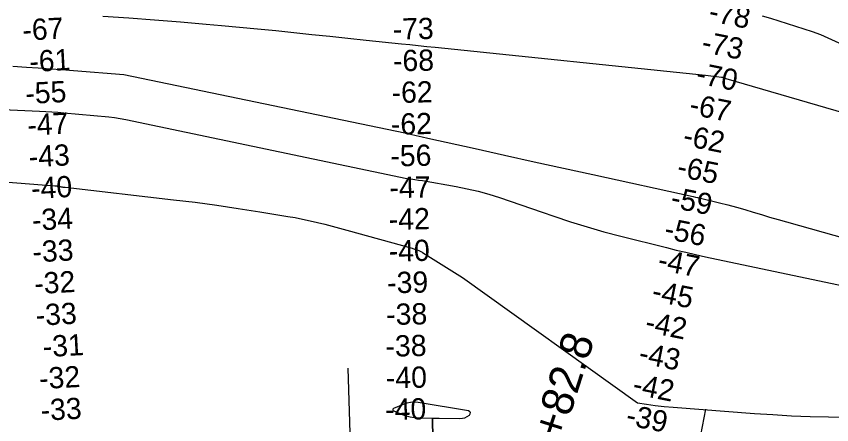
# Model space of a CAD drawing. Extents: x 3598634 to 3636690, y 517270 to 542944.
# Drawn here: x 3620413 to 3622982, y 535251 to 536539 of the extents above; entities that cross this region are included whole.
import ezdxf

# ---------------------------------------------------------------- set-up
doc = ezdxf.new("R2010")
doc.units = 0
for name, color, linetype in [('V-RIVR-RANG', 7, 'Continuous'), ('V-SURV-IDEN', 7, 'Continuous'), ('V-TOPO-DPTH', 7, 'Continuous'), ('V-TOPO-MAJR', 7, 'Continuous'), ('V-TOPO-MINR', 7, 'Continuous')]:
    doc.layers.add(name, color=color, linetype=linetype)

msp = doc.modelspace()

# ---------------------------------------------------------------- linework, layer by layer
at = {"layer": 'V-RIVR-RANG'}
for p, q in [((3621481.5, 534708.5), (3621458.8, 535429.1)), ((3622463.8, 534651.4), (3622585.3, 535300.1))]:
    msp.add_line(p, q, dxfattribs=at)
at = {"layer": 'V-TOPO-DPTH'}
for points in [[(3620027.9, 536044.8), (3620534.3, 536004.6), (3620536.2, 536004.4), (3620540.1, 536003.9), (3620542.1, 536003.6), (3620549.2, 536002.4), (3620551.3, 536002.1), (3620553.5, 536001.7), (3620557.8, 536001), (3620559.9, 536000.7), (3620564.3, 536000.1), (3620566.4, 535999.9), (3620908.4, 535960.7), (3620976.4, 535952.4), (3621044.4, 535943.4), (3621112.1, 535933.4), (3621179.8, 535922.8), (3621267.9, 535908.2), (3621291.4, 535904.1), (3621314.9, 535899.5), (3621338.3, 535894.4), (3621361.5, 535888.9), (3621384.7, 535883), (3621407.9, 535877), (3621431, 535870.8), (3621454.1, 535864.5), (3621659.9, 535807.6), (3621662.6, 535806.8), (3621665.3, 535806), (3621667.9, 535805.1), (3621670.6, 535804.2), (3621681.2, 535800.6), (3621685.6, 535798.7), (3621689.8, 535796.3), (3621691.2, 535795.4), (3621692.6, 535794.6), (3621818.4, 535715.2), (3622370.5, 535320.5), (3622398.4, 535315.9), (3622426.3, 535311.9), (3622454.3, 535308.7), (3622482.4, 535306.1), (3622738.4, 535286.7), (3622796.9, 535282.8), (3622855.4, 535279.6), (3622914, 535277.5), (3622972.6, 535276), (3623031.2, 535275)], [(3620027.9, 536044.8), (3620534.3, 536004.6), (3620536.2, 536004.4), (3620540.1, 536003.9), (3620542.1, 536003.6), (3620549.2, 536002.4), (3620551.3, 536002.1), (3620553.5, 536001.7), (3620557.8, 536001), (3620559.9, 536000.7), (3620564.3, 536000.1), (3620566.4, 535999.9), (3620908.4, 535960.7), (3620976.4, 535952.4), (3621044.4, 535943.4), (3621112.1, 535933.4), (3621179.8, 535922.8), (3621267.9, 535908.2), (3621291.4, 535904.1), (3621314.9, 535899.5), (3621338.3, 535894.4), (3621361.5, 535888.9), (3621384.7, 535883), (3621407.9, 535877), (3621431, 535870.8), (3621454.1, 535864.5), (3621659.9, 535807.6), (3621662.6, 535806.8), (3621665.3, 535806), (3621667.9, 535805.1), (3621670.6, 535804.2), (3621681.2, 535800.6), (3621685.6, 535798.7), (3621689.8, 535796.3), (3621691.2, 535795.4), (3621692.6, 535794.6), (3621818.4, 535715.2), (3622370.5, 535320.5), (3622398.4, 535315.9), (3622426.3, 535311.9), (3622454.3, 535308.7), (3622482.4, 535306.1), (3622738.4, 535286.7), (3622796.9, 535282.8), (3622855.4, 535279.6), (3622914, 535277.5), (3622972.6, 535276), (3623031.2, 535275)], [(3621727.2, 535074.4), (3621724.6, 535271.9), (3621740.8, 535271.6), (3621809.9, 535270.4), (3621818.3, 535271.2), (3621826.4, 535273), (3621833.9, 535276.5), (3621841.1, 535281), (3621843.3, 535285.3), (3621843.7, 535289.1), (3621841.5, 535292.2), (3621837.5, 535294.8), (3621678.8, 535321), (3621666.9, 535321.9), (3621655.1, 535321.5), (3621643.7, 535319), (3621632.3, 535315.2), (3621601.3, 535301.7), (3621599.7, 535300.2), (3621599.4, 535298.1), (3621600.4, 535296), (3621601.2, 535295.2), (3621602.2, 535294.6), (3621628.2, 535283.7), (3621641, 535279.2), (3621654.1, 535275.7)], [(3621654.1, 535275.7), (3621667.5, 535273.7), (3621681, 535272.6), (3621809.9, 535270.4), (3621818.3, 535271.2), (3621826.4, 535273), (3621833.9, 535276.5), (3621841.1, 535281), (3621843.3, 535285.3), (3621843.7, 535289.1), (3621841.5, 535292.2), (3621837.5, 535294.8), (3621678.8, 535321), (3621666.9, 535321.9), (3621655.1, 535321.5), (3621643.7, 535319), (3621632.3, 535315.2), (3621601.3, 535301.7), (3621599.7, 535300.2), (3621599.4, 535298.1), (3621600.4, 535296), (3621601.2, 535295.2), (3621602.2, 535294.6), (3621628.2, 535283.7), (3621641, 535279.2), (3621654.1, 535275.7)], [(3621654.1, 535275.7), (3621667.5, 535273.7), (3621681, 535272.6), (3621724.6, 535271.9), (3621727.2, 535074.4)]]:
    msp.add_lwpolyline(points, dxfattribs=at)
at = {"layer": 'V-TOPO-MAJR'}
msp.add_lwpolyline([(3620139.6, 536255.7), (3620486.2, 536240.1), (3620505.4, 536239.1), (3620524.5, 536238), (3620543.7, 536236.5), (3620562.9, 536234.9), (3620704.6, 536222), (3620722.5, 536219.9), (3620740.2, 536217.2), (3620757.8, 536213.6), (3621643.7, 536027.8), (3621655.9, 536026.3), (3621668.1, 536024.6), (3621680.2, 536022.7), (3621692.4, 536020.7), (3621799, 536002), (3621833.6, 535995.1), (3621868, 535987.2), (3621902, 535977.7), (3621935.7, 535967.2), (3621969.2, 535955.8), (3622002.7, 535944.4), (3622036.2, 535933), (3622069.6, 535921.4), (3622106.7, 535908.6), (3622158.9, 535891.2), (3622211.4, 535874.8), (3622264.3, 535859.8), (3622317.5, 535845.7), (3622461.1, 535809.6), (3622491.8, 535802), (3622522.6, 535794.7), (3622553.5, 535787.8), (3622584.4, 535781), (3623057.7, 535681.1)], dxfattribs=at)
at = {"layer": 'V-TOPO-MINR'}
for points in [[(3620686, 536539.4), (3620767.3, 536533.8), (3620848.5, 536527.8), (3620929.7, 536521.2), (3621010.9, 536514.3), (3621059, 536510.1), (3621116.1, 536504.9), (3621173.1, 536499.5), (3621230.1, 536493.9), (3621287.1, 536488.1), (3621344, 536482.1), (3621401, 536476.2), (3621458, 536470.2), (3621514.9, 536464.3), (3621626.5, 536452.6), (3621653, 536449.8), (3621679.4, 536447.1), (3621705.9, 536444.3), (3621732.4, 536441.6), (3622584.3, 536353.2), (3622593, 536352.3), (3622601.6, 536351.3), (3622610.3, 536350.3), (3622619, 536349.3), (3622634.9, 536347.4), (3622637.6, 536346.8), (3622640.4, 536345.8), (3622642.5, 536345.1), (3622646.8, 536343.6), (3622649, 536343), (3623771.9, 536016.2)], [(3623439.1, 536256.6), (3622948.2, 536480.7), (3622922.1, 536489.7), (3622895.9, 536498.5), (3622869.6, 536507.2), (3622843.3, 536515.6), (3622816.9, 536523.8), (3622790.4, 536531.7), (3622763.8, 536539.3)], [(3620402.1, 536381.8), (3620445, 536379), (3620482.1, 536376.5), (3620519.2, 536373.9), (3620556.3, 536371.2), (3620593.4, 536368.3), (3620751.4, 536355.7), (3621636.8, 536171.5), (3621655, 536167.3), (3621673.2, 536163.2), (3621691.4, 536159.1), (3621709.6, 536155), (3621858.7, 536121.8), (3621951.5, 536101.1), (3622044.3, 536080.6), (3622137.1, 536060.1), (3622229.9, 536039.7), (3622545.8, 535970.4), (3622552.5, 535968.9), (3622559.3, 535967.3), (3622566, 535965.8), (3622572.7, 535964.2), (3622628.9, 535950.9), (3622655.4, 535944.3), (3622681.9, 535937.3), (3622708.2, 535929.8), (3622734.4, 535921.8), (3622760.5, 535913.8), (3622786.7, 535905.9), (3622813, 535898.2), (3622839.3, 535890.7), (3623104.2, 535816.7)], [(3620027.9, 536044.8), (3620534.3, 536004.6), (3620536.2, 536004.4), (3620540.1, 536003.9), (3620542.1, 536003.6), (3620549.2, 536002.4), (3620551.3, 536002.1), (3620553.5, 536001.7), (3620557.8, 536001), (3620559.9, 536000.7), (3620564.3, 536000.1), (3620566.4, 535999.9), (3620908.4, 535960.7), (3620976.4, 535952.4), (3621044.4, 535943.4), (3621112.1, 535933.4), (3621179.8, 535922.8), (3621267.9, 535908.2), (3621291.4, 535904.1), (3621314.9, 535899.5), (3621338.3, 535894.4), (3621361.5, 535888.9), (3621384.7, 535883), (3621407.9, 535877), (3621431, 535870.8), (3621454.1, 535864.5), (3621659.9, 535807.6), (3621662.6, 535806.8), (3621665.3, 535806), (3621667.9, 535805.1), (3621670.6, 535804.2), (3621681.2, 535800.6), (3621685.6, 535798.7), (3621689.8, 535796.3), (3621691.2, 535795.4), (3621692.6, 535794.6), (3621818.4, 535715.2), (3622370.5, 535320.5), (3622398.4, 535315.9), (3622426.3, 535311.9), (3622454.3, 535308.7), (3622482.4, 535306.1), (3622738.4, 535286.7), (3622796.9, 535282.8), (3622855.4, 535279.6), (3622914, 535277.5), (3622972.6, 535276), (3623031.2, 535275)], [(3621654.1, 535275.7), (3621667.5, 535273.7), (3621681, 535272.6), (3621809.9, 535270.4), (3621818.3, 535271.2), (3621826.4, 535273), (3621833.9, 535276.5), (3621841.1, 535281), (3621843.3, 535285.3), (3621843.7, 535289.1), (3621841.5, 535292.2), (3621837.5, 535294.8), (3621678.8, 535321), (3621666.9, 535321.9), (3621655.1, 535321.5), (3621643.7, 535319), (3621632.3, 535315.2), (3621601.3, 535301.7), (3621599.7, 535300.2), (3621599.4, 535298.1), (3621600.4, 535296), (3621601.2, 535295.2), (3621602.2, 535294.6), (3621628.2, 535283.7), (3621641, 535279.2), (3621654.1, 535275.7)], [(3621654.1, 535275.7), (3621667.5, 535273.7), (3621681, 535272.6), (3621809.9, 535270.4), (3621818.3, 535271.2), (3621826.4, 535273), (3621833.9, 535276.5), (3621841.1, 535281), (3621843.3, 535285.3), (3621843.7, 535289.1), (3621841.5, 535292.2), (3621837.5, 535294.8), (3621678.8, 535321), (3621666.9, 535321.9), (3621655.1, 535321.5), (3621643.7, 535319), (3621632.3, 535315.2), (3621601.3, 535301.7), (3621599.7, 535300.2), (3621599.4, 535298.1), (3621600.4, 535296), (3621601.2, 535295.2), (3621602.2, 535294.6), (3621628.2, 535283.7), (3621641, 535279.2), (3621654.1, 535275.7)]]:
    msp.add_lwpolyline(points, dxfattribs=at)

# ---------------------------------------------------------------- texts
at = {"layer": 'V-RIVR-RANG'}
for s, rotation, p in [('-78', 348.6829, (3622591.3, 536524.6)), ('-67', 3.076, (3620433.7, 536461.9)), ('-73', 1.1211, (3621599.2, 536465.2)), ('-73', 348.6829, (3622568.9, 536427.1)), ('-61', 3.076, (3620455.5, 536362.9)), ('-68', 1.1211, (3621600.2, 536365.3)), ('-70', 348.6829, (3622551.3, 536328.6)), ('-55', 3.076, (3620442.9, 536262.1)), ('-62', 1.1211, (3621595.9, 536265.3)), ('-67', 348.6829, (3622530.2, 536230.9)), ('-47', 3.076, (3620449.1, 536162.3)), ('-62', 1.1211, (3621593.7, 536165.3)), ('-62', 348.6829, (3622510.3, 536132.9)), ('-43', 3.076, (3620453.7, 536062.4)), ('-56', 1.1211, (3621592, 536065.3)), ('-65', 348.6829, (3622491.5, 536034.7)), ('-40', 3.076, (3620461.2, 535962.7)), ('-47', 1.1211, (3621589.3, 535965.3)), ('-59', 348.6829, (3622471.3, 535936.7)), ('-34', 3.076, (3620463.7, 535862.7)), ('-42', 1.1211, (3621587.1, 535865.4)), ('-56', 348.6829, (3622451.2, 535838.8)), ('-33', 3.076, (3620465.4, 535762.6)), ('-40', 1.1211, (3621586.7, 535765.4)), ('-47', 348.6829, (3622430.8, 535740.9)), ('-32', 3.076, (3620471, 535662.8)), ('-39', 1.1211, (3621581.9, 535665.4)), ('-45', 348.6829, (3622412, 535642.6)), ('-33', 3.076, (3620475.6, 535562.9)), ('-38', 1.1211, (3621578.9, 535565.4)), ('-42', 348.6829, (3622391.1, 535544.8)), ('-31', 3.076, (3620497.8, 535463.9)), ('-38', 1.1211, (3621576.7, 535465.4)), ('-43', 348.6829, (3622370.7, 535446.9)), ('-32', 3.076, (3620486.4, 535363.2)), ('-40', 1.1211, (3621577.9, 535365.5)), ('-42', 348.6829, (3622351.4, 535348.8)), ('-33', 3.076, (3620491, 535263.3)), ('-40', 1.1211, (3621575.7, 535265.6)), ('-39', 348.6829, (3622330.7, 535251))]:
    msp.add_text(s, height=67, rotation=rotation, dxfattribs=at).set_placement(p)
at = {"layer": 'V-SURV-IDEN'}
msp.add_text('71+82.8', height=100, rotation=72.2002, dxfattribs=at).set_placement((3622086.8, 535057.5))

doc.saveas('drawing.dxf')
